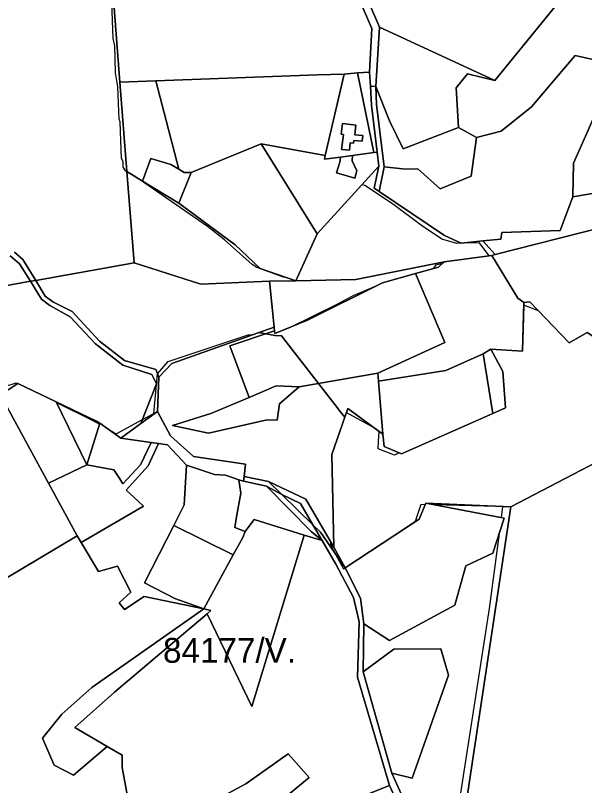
# Model space of a CAD drawing. Extents: x -477304 to -465429, y -1159113 to -1149210.
# Drawn here: x -473344.8 to -473001.2, y -1156273.9 to -1155808.9 of the extents above; entities that cross this region are included whole.
import ezdxf

# ---------------------------------------------------------------- set-up
doc = ezdxf.new("R2010")
doc.units = 0
for name, color, linetype in [('BPEJ_s', 7, 'Continuous'), ('ostatni_s', 7, 'Continuous'), ('PUPFL_s', 7, 'Continuous'), ('trav_porost_s', 7, 'Continuous'), ('zahrada_s', 7, 'Continuous')]:
    doc.layers.add(name, color=color, linetype=linetype)

msp = doc.modelspace()

# ---------------------------------------------------------------- linework, layer by layer
at = {"layer": 'BPEJ_s'}
for points in [[(-473175.47, -1155969.15), (-473181.92, -1155966.92), (-473182.85, -1155967.04), (-473199.01, -1155961.09), (-473201.78, -1155959.39), (-473218.58, -1155944.5), (-473228.78, -1155936.42), (-473272.47, -1155906.25), (-473275.06, -1155904.67), (-473277.44, -1155903.33), (-473278.33, -1155902.83), (-473279.82, -1155900.49), (-473279.82, -1155897.08), (-473280.67, -1155895.38), (-473281.52, -1155873.27), (-473282.16, -1155871.57), (-473282.57, -1155861.94), (-473283, -1155852), (-473284.28, -1155843.5), (-473284.7, -1155827.34), (-473285.77, -1155822.87), (-473286.62, -1155800.97)], [(-473252.52, -1156017.79), (-473233.88, -1156011.62), (-473204.2, -1156001.79), (-473201.77, -1156001.86), (-473197.77, -1156000.44), (-473188.64, -1155997.21), (-473188.43, -1155999.42), (-473188.27, -1156001.06), (-473179.02, -1155997.31), (-473150.07, -1155983.06), (-473145.62, -1155980.66), (-473140.59, -1155977.94), (-473127.08, -1155972.19), (-473126.08, -1155971.88), (-473123.09, -1155970.39), (-473103.18, -1155964.75), (-473092.12, -1155961.62), (-473090.65, -1155959.37), (-473087.09, -1155958.68), (-473085.98, -1155957.63), (-473058.79, -1155954.01), (-473064.55, -1155946.32), (-473074.25, -1155946.49), (-473078.3, -1155946.56), (-473087.31, -1155944.07), (-473099.58, -1155935.68), (-473117.06, -1155922.71), (-473133.83, -1155911.68), (-473135.74, -1155911.28), (-473162.53, -1155940.88), (-473175.47, -1155969.15), (-473181.92, -1155966.92), (-473182.85, -1155967.04), (-473199.01, -1155961.09), (-473201.78, -1155959.39), (-473218.58, -1155944.5), (-473228.78, -1155936.42), (-473272.47, -1155906.25), (-473275.06, -1155904.67), (-473277.44, -1155903.33), (-473278.33, -1155902.83), (-473279.82, -1155900.49), (-473279.82, -1155897.08), (-473280.67, -1155895.38), (-473281.52, -1155873.27), (-473282.16, -1155871.57), (-473282.57, -1155861.94), (-473283, -1155852), (-473284.28, -1155843.5), (-473284.7, -1155827.34), (-473285.77, -1155822.87), (-473286.62, -1155800.97)], [(-472999.71, -1156000.27), (-473010.5, -1156006.64), (-473029.03, -1155987.31), (-473037.84, -1155983.94), (-473038.71, -1156011.58), (-473057.72, -1156010.51), (-473062.45, -1156013.24), (-473056.5, -1156049.27), (-473111.65, -1156073.71), (-473113.04, -1156073.11), (-473115.86, -1156074.41), (-473125.76, -1156070.63), (-473125.52, -1156066.22), (-473125.2, -1156060.13), (-473128.27, -1156057.87), (-473145.02, -1156048.72), (-473145.99, -1156051.55), (-473148.84, -1156047.89), (-473150.52, -1156045.72), (-473161.82, -1156031.14), (-473184.12, -1156002.37), (-473188.17, -1156002.25), (-473197.77, -1156000.44), (-473188.64, -1155997.21), (-473188.43, -1155999.42), (-473188.27, -1156001.06), (-473179.02, -1155997.31), (-473150.07, -1155983.06), (-473145.62, -1155980.66), (-473140.59, -1155977.94), (-473127.08, -1155972.19), (-473126.08, -1155971.88), (-473123.09, -1155970.39), (-473103.18, -1155964.75), (-473092.12, -1155961.62), (-473090.65, -1155959.37), (-473087.09, -1155958.68), (-473085.98, -1155957.63), (-473058.79, -1155954.01), (-473064.55, -1155946.32), (-473074.25, -1155946.49), (-473078.3, -1155946.56), (-473087.31, -1155944.07), (-473099.58, -1155935.68), (-473117.06, -1155922.71), (-473133.83, -1155911.68), (-473135.74, -1155911.28), (-473162.53, -1155940.88), (-473175.47, -1155969.15)], [(-472999.71, -1156000.27), (-473010.5, -1156006.64), (-473029.03, -1155987.31), (-473037.84, -1155983.94), (-473038.71, -1156011.58), (-473057.72, -1156010.51), (-473062.45, -1156013.24), (-473056.5, -1156049.27), (-473111.65, -1156073.71), (-473113.04, -1156073.11), (-473115.86, -1156074.41), (-473125.76, -1156070.63), (-473125.52, -1156066.22), (-473125.2, -1156060.13), (-473128.27, -1156057.87), (-473145.02, -1156048.72), (-473145.99, -1156051.55), (-473146.06, -1156051.69), (-473153.83, -1156074.08), (-473152.6, -1156129.97), (-473154.64, -1156126.47), (-473154.61, -1156127.25), (-473154.57, -1156128.55), (-473151.55, -1156134.15), (-473146.71, -1156143.11), (-473145.67, -1156142.41), (-473103.34, -1156114.29), (-473099.85, -1156104.1), (-473097.36, -1156104.16), (-473097.04, -1156103.37), (-473092.25, -1156104.28), (-473054.07, -1156105.19), (-473050.66, -1156105.27), (-473050.66, -1156105.33), (-473051.55, -1156112.04), (-473049.8, -1156112.37), (-473052.83, -1156121.71), (-473058.81, -1156166.98), (-473082.82, -1156321.11)], [(-473350.48, -1156032.79), (-473344.36, -1156030.75), (-473343.44, -1156031.2), (-473343.36, -1156031.15), (-473320.25, -1156042.13), (-473319.96, -1156042.72), (-473298.08, -1156053.45), (-473294.12, -1156055.7), (-473293.92, -1156055.05), (-473288.96, -1156058.62), (-473283.96, -1156061.46), (-473267.99, -1156052.86), (-473261.26, -1156049.23), (-473258.92, -1156025.35), (-473252.52, -1156017.79), (-473233.88, -1156011.62), (-473204.2, -1156001.79), (-473201.77, -1156001.86), (-473197.77, -1156000.44), (-473188.17, -1156002.25), (-473184.12, -1156002.37), (-473161.82, -1156031.14), (-473150.52, -1156045.72), (-473148.84, -1156047.89), (-473145.99, -1156051.55), (-473146.06, -1156051.69), (-473153.83, -1156074.08), (-473152.6, -1156129.97), (-473154.64, -1156126.47), (-473154.61, -1156127.25), (-473154.57, -1156128.55), (-473151.55, -1156134.15), (-473146.71, -1156143.11), (-473145.67, -1156142.41), (-473103.34, -1156114.29), (-473099.85, -1156104.1), (-473097.36, -1156104.16), (-473097.04, -1156103.37), (-473092.25, -1156104.28), (-473054.07, -1156105.19), (-473050.66, -1156105.27), (-473050.66, -1156105.33), (-473051.55, -1156112.04), (-473049.8, -1156112.37), (-473052.83, -1156121.71), (-473058.81, -1156166.98), (-473082.82, -1156321.11)], [(-473350.48, -1156032.79), (-473344.36, -1156030.75), (-473343.44, -1156031.2), (-473343.36, -1156031.15), (-473320.25, -1156042.13), (-473319.96, -1156042.72), (-473298.08, -1156053.45), (-473294.12, -1156055.7), (-473293.92, -1156055.05), (-473288.96, -1156058.62), (-473283.96, -1156061.46), (-473267.99, -1156052.86), (-473261.26, -1156049.23), (-473258.92, -1156025.35), (-473252.52, -1156017.79)]]:
    msp.add_lwpolyline(points, dxfattribs=at)
at = {"layer": 'ostatni_s'}
for points in [[(-473148.87, -1155750.97), (-473144.03, -1155749.02), (-473094.91, -1155732.06), (-473043.13, -1155717.33), (-473043.29, -1155736.01), (-473064.46, -1155730.54), (-473142.11, -1155757.11), (-473131.83, -1155800.09), (-473124.9, -1155816.08), (-473127.29, -1155851.91), (-473130.48, -1155851.69), (-473130.92, -1155843.24), (-473129.71, -1155816.83), (-473136.77, -1155800.03), (-473143.18, -1155773.65), (-473147.5, -1155753.76), (-473285.22, -1155804.39), (-473285.42, -1155801.55)], [(-473130.48, -1155851.69), (-473129.88, -1155863.03), (-473126.47, -1155891.49), (-473128.44, -1155891.76), (-473138.32, -1155843.68), (-473130.92, -1155843.24)], [(-473127.29, -1155851.91), (-473126.85, -1155862.64), (-473122.14, -1155900.25), (-473125.26, -1155915.22), (-473128.13, -1155913.28), (-473125.46, -1155899.92), (-473126.47, -1155891.49), (-473129.88, -1155863.03), (-473130.48, -1155851.69)], [(-473110.77, -1155889.41), (-473077.38, -1155876.66), (-473066.44, -1155882.55), (-473069.56, -1155906), (-473088.38, -1155913.67), (-473101.87, -1155901.59), (-473109.3, -1155901.79), (-473122.14, -1155900.25), (-473126.85, -1155862.64), (-473127.29, -1155851.91), (-473118.99, -1155872.49)], [(-473134.99, -1155881.51), (-473135.36, -1155884.86), (-473140.51, -1155884.44), (-473140.71, -1155886.1), (-473142.64, -1155885.87), (-473143.17, -1155890.38), (-473147.9, -1155889.78), (-473146.72, -1155880.73), (-473148.09, -1155880.58), (-473147.39, -1155874.19), (-473139.29, -1155875.12), (-473139.92, -1155880.97)], [(-473238.72, -1155903.72), (-473246.13, -1155922.38), (-473267.97, -1155909.01), (-473263.03, -1155895.23), (-473251.01, -1155898.99), (-473246.14, -1155901.82), (-473242.83, -1155903.75)], [(-473139.96, -1155907.12), (-473150.89, -1155903.87), (-473148.99, -1155897.48), (-473148.56, -1155894.48), (-473141.27, -1155893.5), (-473141.53, -1155896.63), (-473138.69, -1155902.84)], [(-472990.19, -1155936.77), (-473055.09, -1155953.26), (-473062.53, -1155945.11), (-473051.72, -1155944.02), (-473051.09, -1155939.93), (-473015.91, -1155938.8), (-473008.24, -1155918.43), (-472979.96, -1155913.61), (-472979.1, -1155921.62), (-472936.55, -1155913.61), (-472937.7, -1155906.16), (-472897.09, -1155897.5), (-472884.02, -1155909.16), (-472921.8, -1155922.81)], [(-473310.46, -1155987.7), (-473293.98, -1156005.67), (-473278.91, -1156017.35), (-473259.94, -1156022.65), (-473258.16, -1156027.35), (-473259, -1156048.1), (-473268.97, -1156055.37), (-473259.55, -1156031.26), (-473262.42, -1156025.72), (-473279.9, -1156020.04), (-473296.4, -1156007.22), (-473311.65, -1155990.9), (-473324, -1155984.07), (-473329.02, -1155980.15), (-473335.63, -1155969.46), (-473332.48, -1155968.9), (-473326.85, -1155978.51), (-473322.27, -1155981.81)], [(-473249.99, -1156056.56), (-473226.74, -1156049.26), (-473203.68, -1156039.56), (-473187.34, -1156032.64), (-473173.47, -1156033.16), (-473185.36, -1156043.43), (-473186.78, -1156053.37), (-473192.79, -1156053.08), (-473228.23, -1156061.17)], [(-473293.92, -1156055.05), (-473301.65, -1156080.24), (-473320.25, -1156042.13), (-473295.74, -1156053.91)], [(-473268.97, -1156055.37), (-473259, -1156048.1), (-473251.25, -1156062.81), (-473237.3, -1156075.27), (-473205.9, -1156079.8), (-473206.69, -1156087.38), (-473206.99, -1156090.22), (-473209.83, -1156089.25), (-473217.95, -1156086.5), (-473224.62, -1156086.15), (-473241.47, -1156080.38), (-473253.04, -1156068.23), (-473258.38, -1156067.47), (-473262.8, -1156066.85), (-473281.16, -1156064.25)], [(-473264.68, -1156080.94), (-473277.95, -1156095.59), (-473273.37, -1156099.84), (-473267.56, -1156105.21), (-473305.19, -1156127.09), (-473307.54, -1156123.05), (-473324.83, -1156091.24), (-473301.65, -1156080.24), (-473285.38, -1156083.31), (-473281.71, -1156088.8), (-473279.87, -1156091.65), (-473269.19, -1156080.21), (-473262.8, -1156066.85), (-473258.38, -1156067.47)], [(-473208.64, -1156097.39), (-473211.29, -1156111.69), (-473212.29, -1156118.18), (-473206, -1156120.57), (-473207.59, -1156124.16), (-473213.31, -1156134.65), (-473249.15, -1156116.85), (-473242.88, -1156104.47), (-473241.47, -1156080.38), (-473224.62, -1156086.15), (-473217.95, -1156086.5), (-473209.83, -1156089.25)], [(-473206.69, -1156087.38), (-473191.93, -1156090.24), (-473183.9, -1156098.13), (-473193.16, -1156093.23), (-473206.99, -1156090.22)], [(-473172.69, -1156103.7), (-473183.9, -1156098.13), (-473191.93, -1156090.24), (-473169.47, -1156100.9), (-473152.6, -1156129.97), (-473145.64, -1156142.47), (-473152.18, -1156133.27), (-473160.65, -1156120.96), (-473165.25, -1156116.44)], [(-473230.97, -1156167.13), (-473226.76, -1156168.16), (-473229.1, -1156170.14), (-473285, -1156217.47), (-473309, -1156238.79), (-473289.46, -1156250.27), (-473309.71, -1156267.7), (-473321.45, -1156261.52), (-473328.36, -1156245.28), (-473316.79, -1156230.89), (-473298.68, -1156214.6)]]:
    msp.add_lwpolyline(points, close=True, dxfattribs=at)
for points in [[(-473345.28, -1155951.85), (-473340.25, -1155956.33), (-473332.48, -1155968.9), (-473335.63, -1155969.46), (-473342.35, -1155958.98), (-473347.87, -1155954.12)], [(-473102.1, -1156310.56), (-473119.04, -1156273.92), (-473138.26, -1156208.37), (-473137.31, -1156174.98), (-473140.71, -1156160.29), (-473151.4, -1156140.15), (-473159.68, -1156125.98), (-473165.25, -1156116.44), (-473160.65, -1156120.96), (-473152.18, -1156133.27), (-473145.64, -1156142.47), (-473136.48, -1156160.8), (-473134.51, -1156176.24), (-473134.77, -1156205.19), (-473117.55, -1156266.46), (-473098.25, -1156309.14)]]:
    msp.add_lwpolyline(points, dxfattribs=at)
at = {"layer": 'PUPFL_s'}
for points in [[(-472952.88, -1155557.82), (-473034.64, -1155590.46), (-473116.41, -1155623.11), (-473187.87, -1155651.64), (-473191.04, -1155652.9), (-473196.18, -1155655.21), (-473259.07, -1155682.04), (-473291.48, -1155695.86), (-473289.51, -1155745.32), (-473288.84, -1155754.46), (-473286.17, -1155790.77), (-473285.42, -1155801.55), (-473285.22, -1155804.39), (-473281.7, -1155849.21), (-473277.45, -1155903.21), (-473273.12, -1155958.34), (-473332.48, -1155968.9), (-473340.25, -1155956.33), (-473345.28, -1155951.85)], [(-473347.87, -1155954.12), (-473342.35, -1155958.98), (-473335.63, -1155969.46), (-473460.12, -1155992.22)], [(-472958.61, -1156680.63), (-473010.93, -1156644.58), (-473083.16, -1156591.9), (-473126.32, -1156560.34), (-473104.01, -1156496.44), (-473108.89, -1156463.38), (-473100.49, -1156468.81), (-473078.33, -1156321.91), (-473045.7, -1156105.54), (-472922.96, -1156041.59)]]:
    msp.add_lwpolyline(points, dxfattribs=at)
for points in [[(-473175.47, -1155969.15), (-473162.53, -1155940.88), (-473125.46, -1155899.92), (-473128.13, -1155913.28), (-473125.26, -1155915.22), (-473085.81, -1155941.86), (-473075.7, -1155946.37), (-473062.53, -1155945.11), (-473055.09, -1155953.26), (-473057.24, -1155953.81), (-473085.98, -1155957.63), (-473139.31, -1155968.29)], [(-473175.47, -1155969.15), (-473191.33, -1155969.46), (-473232.87, -1155971.16), (-473273.12, -1155958.34), (-473277.45, -1155903.21), (-473267.97, -1155909.01), (-473246.13, -1155922.38), (-473212.05, -1155947.49), (-473197.1, -1155961.69)], [(-473326.85, -1155978.51), (-473332.48, -1155968.9), (-473273.12, -1155958.34), (-473232.87, -1155971.16), (-473191.33, -1155969.46), (-473188.64, -1155997.21), (-473250.4, -1156019.07), (-473258.16, -1156027.35), (-473259.94, -1156022.65), (-473278.91, -1156017.35), (-473293.98, -1156005.67), (-473310.46, -1155987.7), (-473322.27, -1155981.81)], [(-473188.64, -1155997.21), (-473191.33, -1155969.46), (-473175.47, -1155969.15), (-473139.31, -1155968.29), (-473085.98, -1155957.63), (-473089.36, -1155960.84), (-473103.18, -1155964.75), (-473123.09, -1155970.39), (-473168.4, -1155993.01), (-473188.27, -1156001.06), (-473188.43, -1155999.42)], [(-473335.63, -1155969.46), (-473329.02, -1155980.15), (-473324, -1155984.07), (-473311.65, -1155990.9), (-473296.4, -1156007.22), (-473279.9, -1156020.04), (-473262.42, -1156025.72), (-473259.55, -1156031.26), (-473268.97, -1156055.37), (-473281.16, -1156064.25), (-473293.92, -1156055.05), (-473295.74, -1156053.91), (-473320.25, -1156042.13), (-473343.36, -1156031.15), (-473353.72, -1156038.08), (-473370.34, -1156030.92), (-473460.12, -1155992.22)], [(-473111.65, -1156073.71), (-473056.5, -1156049.27), (-473048.89, -1156045.89), (-473050.49, -1156023.91), (-473057.72, -1156010.51), (-473038.71, -1156011.58), (-473037.79, -1155982.27), (-473034.32, -1155981.8), (-473010.5, -1156006.64), (-472999.71, -1156000.27), (-472978.22, -1156014.28), (-472935.93, -1156034.53), (-472922.96, -1156041.59), (-473045.7, -1156105.54), (-473097.04, -1156103.37), (-473101, -1156113.09), (-473145.64, -1156142.47), (-473152.6, -1156129.97), (-473153.83, -1156074.08), (-473144.15, -1156046.2), (-473122.88, -1156061.84), (-473122.25, -1156069.17)], [(-473048.89, -1156045.89), (-473056.5, -1156049.27), (-473062.45, -1156013.24), (-473057.72, -1156010.51), (-473050.49, -1156023.91)], [(-473116.34, -1156191.52), (-473134.77, -1156205.19), (-473134.51, -1156176.24), (-473118.98, -1156186.42), (-473079.56, -1156165.09), (-473072.78, -1156141.22), (-473056.65, -1156133.5), (-473049.8, -1156112.37), (-473097.04, -1156103.37), (-473045.7, -1156105.54), (-473078.33, -1156321.91), (-473091.55, -1156323.3), (-473102.66, -1156324.47), (-473098.25, -1156309.14), (-473117.55, -1156266.46), (-473105.17, -1156269.45), (-473083.24, -1156207.34), (-473088, -1156191.26)], [(-473151.15, -1156407.32), (-473174.97, -1156412.02), (-473265.08, -1156341.48), (-473272.41, -1156305.4), (-473245.34, -1156294.24), (-473205.7, -1156272.77), (-473180.13, -1156254.82), (-473167.4, -1156268.98), (-473185.97, -1156284.3), (-473167.11, -1156292.93), (-473119.04, -1156273.92), (-473102.1, -1156310.56), (-473106.29, -1156325.02), (-473106.14, -1156330.09), (-473157.88, -1156333.23), (-473157.95, -1156341.82), (-473205.41, -1156365.94), (-473188.42, -1156389.66)]]:
    msp.add_lwpolyline(points, close=True, dxfattribs=at)
at = {"layer": 'trav_porost_s'}
for points in [[(-473002.71, -1155739.02), (-472998.57, -1155778.3), (-473055.44, -1155848.25), (-473124.9, -1155816.08), (-473131.83, -1155800.09), (-473142.11, -1155757.11), (-473042.47, -1155744.26)], [(-472998.57, -1155778.3), (-472978.04, -1155753.06), (-472944.94, -1155748.81), (-472895.22, -1155740.09), (-472879.9, -1155782.07), (-472922.84, -1155790.9), (-472989.58, -1155856.9), (-472990.03, -1155836.86), (-473006.77, -1155833.03), (-473033.2, -1155864.05), (-473051.45, -1155878.73), (-473066.44, -1155882.55), (-473077.38, -1155876.66), (-473078.66, -1155852.71), (-473071.89, -1155844.14), (-473055.44, -1155848.25)], [(-473143.18, -1155773.65), (-473136.77, -1155800.03), (-473129.71, -1155816.83), (-473130.92, -1155843.24), (-473138.32, -1155843.68), (-473146.26, -1155844.47), (-473162.49, -1155844.74), (-473259.96, -1155848.39), (-473281.7, -1155849.21), (-473285.22, -1155804.39), (-473147.5, -1155753.76)], [(-473071.89, -1155844.14), (-473078.66, -1155852.71), (-473077.38, -1155876.66), (-473110.77, -1155889.41), (-473118.99, -1155872.49), (-473127.29, -1155851.91), (-473124.9, -1155816.08), (-473055.44, -1155848.25)], [(-473069.56, -1155906), (-473066.44, -1155882.55), (-473051.45, -1155878.73), (-473033.2, -1155864.05), (-473006.77, -1155833.03), (-472990.03, -1155836.86), (-472989.58, -1155856.9), (-473007.96, -1155898.21), (-473008.24, -1155918.43), (-473015.91, -1155938.8), (-473051.09, -1155939.93), (-473051.72, -1155944.02), (-473062.53, -1155945.11), (-473075.7, -1155946.37), (-473085.81, -1155941.86), (-473125.26, -1155915.22), (-473122.14, -1155900.25), (-473109.3, -1155901.79), (-473101.87, -1155901.59), (-473088.38, -1155913.67)], [(-473259.96, -1155848.39), (-473162.49, -1155844.74), (-473146.26, -1155844.47), (-473157.69, -1155893.47), (-473196.33, -1155886.55), (-473238.72, -1155903.72), (-473242.83, -1155903.75), (-473246.14, -1155901.82)], [(-473148.56, -1155894.48), (-473158.23, -1155895.79), (-473157.69, -1155893.47), (-473146.26, -1155844.47), (-473138.32, -1155843.68), (-473128.44, -1155891.76), (-473141.27, -1155893.5)], [(-473263.03, -1155895.23), (-473267.97, -1155909.01), (-473277.45, -1155903.21), (-473281.7, -1155849.21), (-473259.96, -1155848.39), (-473246.14, -1155901.82), (-473251.01, -1155898.99)], [(-472989.58, -1155856.9), (-472978.64, -1155856.18), (-472983.34, -1155875.95), (-472979.96, -1155913.61), (-473008.24, -1155918.43), (-473007.96, -1155898.21)], [(-473148.09, -1155880.58), (-473146.72, -1155880.73), (-473147.9, -1155889.78), (-473143.17, -1155890.38), (-473142.64, -1155885.87), (-473140.71, -1155886.1), (-473140.51, -1155884.44), (-473135.36, -1155884.86), (-473134.99, -1155881.51), (-473139.92, -1155880.97), (-473139.29, -1155875.12), (-473147.39, -1155874.19)], [(-473175.47, -1155969.15), (-473197.1, -1155961.69), (-473212.05, -1155947.49), (-473246.13, -1155922.38), (-473238.72, -1155903.72), (-473196.33, -1155886.55), (-473162.53, -1155940.88)], [(-473148.99, -1155897.48), (-473150.89, -1155903.87), (-473139.96, -1155907.12), (-473138.69, -1155902.84), (-473141.53, -1155896.63), (-473141.27, -1155893.5), (-473128.44, -1155891.76), (-473126.47, -1155891.49), (-473125.46, -1155899.92), (-473162.53, -1155940.88), (-473196.33, -1155886.55), (-473157.69, -1155893.47), (-473158.23, -1155895.79), (-473148.56, -1155894.48)], [(-472860.75, -1155942.28), (-472797.52, -1155928.1), (-472780.83, -1155967.48), (-472836.38, -1155995.84), (-472922.96, -1156041.59), (-472935.93, -1156034.53), (-472978.22, -1156014.28), (-472999.71, -1156000.27), (-473010.5, -1156006.64), (-473034.32, -1155981.8), (-473037.79, -1155982.27), (-473041.49, -1155979.65), (-473057.24, -1155953.81), (-473055.09, -1155953.26), (-472990.19, -1155936.77), (-472921.8, -1155922.81), (-472884.02, -1155909.16), (-472878.88, -1155907.3), (-472876.19, -1155905.49), (-472874.07, -1155911.28)], [(-473125.66, -1156029.66), (-473126.07, -1156024.95), (-473085.51, -1156006.36), (-473103.18, -1155964.75), (-473089.36, -1155960.84), (-473085.98, -1155957.63), (-473057.24, -1155953.81), (-473041.49, -1155979.65), (-473037.79, -1155982.27), (-473038.71, -1156011.58), (-473057.72, -1156010.51), (-473062.45, -1156013.24), (-473084.99, -1156023.33)], [(-473188.43, -1155999.42), (-473188.27, -1156001.06), (-473168.4, -1155993.01), (-473123.09, -1155970.39), (-473103.18, -1155964.75), (-473085.51, -1156006.36), (-473126.07, -1156024.95), (-473173.47, -1156033.16), (-473187.34, -1156032.64), (-473203.68, -1156039.56), (-473215.28, -1156008.39)], [(-473259, -1156048.1), (-473258.16, -1156027.35), (-473250.4, -1156019.07), (-473188.64, -1155997.21), (-473188.43, -1155999.42), (-473215.28, -1156008.39), (-473203.68, -1156039.56), (-473226.74, -1156049.26), (-473249.99, -1156056.56), (-473228.23, -1156061.17), (-473192.79, -1156053.08), (-473186.78, -1156053.37), (-473185.36, -1156043.43), (-473173.47, -1156033.16), (-473126.07, -1156024.95), (-473125.66, -1156029.66), (-473122.88, -1156061.84), (-473144.15, -1156046.2), (-473153.83, -1156074.08), (-473152.6, -1156129.97), (-473169.47, -1156100.9), (-473191.93, -1156090.24), (-473206.69, -1156087.38), (-473205.9, -1156079.8), (-473237.3, -1156075.27), (-473251.25, -1156062.81)], [(-473111.65, -1156073.71), (-473122.25, -1156069.17), (-473122.88, -1156061.84), (-473125.66, -1156029.66), (-473084.99, -1156023.33), (-473062.45, -1156013.24), (-473056.5, -1156049.27)], [(-473343.36, -1156031.15), (-473320.25, -1156042.13), (-473301.65, -1156080.24), (-473324.83, -1156091.24), (-473353.72, -1156038.08)], [(-473433.43, -1156057.83), (-473431.4, -1156053.61), (-473411.93, -1156054.53), (-473388.23, -1156051.4), (-473353.72, -1156038.08), (-473324.83, -1156091.24), (-473307.54, -1156123.05), (-473352.42, -1156149.87), (-473396.32, -1156102.49), (-473400.54, -1156087.61), (-473418.53, -1156065.03), (-473419.28, -1156064.08)], [(-473273.37, -1156099.84), (-473277.95, -1156095.59), (-473264.68, -1156080.94), (-473258.38, -1156067.47), (-473253.04, -1156068.23), (-473241.47, -1156080.38), (-473242.88, -1156104.47), (-473249.15, -1156116.85), (-473266.76, -1156151.57), (-473248.62, -1156160.92), (-473230.97, -1156167.13), (-473266.99, -1156159.67), (-473279.02, -1156167.63), (-473282.07, -1156163.56), (-473275.01, -1156157.2), (-473283.06, -1156141.54), (-473294.61, -1156144.72), (-473305.19, -1156127.09), (-473267.56, -1156105.21)], [(-473206, -1156120.57), (-473212.29, -1156118.18), (-473211.29, -1156111.69), (-473208.64, -1156097.39), (-473209.83, -1156089.25), (-473206.99, -1156090.22), (-473193.16, -1156093.23), (-473166.14, -1156120.42), (-473159.68, -1156125.98), (-473170.4, -1156122.67), (-473200.74, -1156113.31)], [(-473159.68, -1156125.98), (-473166.14, -1156120.42), (-473193.16, -1156093.23), (-473183.9, -1156098.13), (-473165.25, -1156116.44)], [(-473172.69, -1156103.7), (-473165.25, -1156116.44), (-473183.9, -1156098.13)], [(-473118.98, -1156186.42), (-473134.51, -1156176.24), (-473136.48, -1156160.8), (-473145.64, -1156142.47), (-473101, -1156113.09), (-473097.04, -1156103.37), (-473049.8, -1156112.37), (-473056.65, -1156133.5), (-473072.78, -1156141.22), (-473079.56, -1156165.09)], [(-473229.1, -1156170.14), (-473226.76, -1156168.16), (-473230.97, -1156167.13), (-473213.31, -1156134.65), (-473207.59, -1156124.16), (-473206, -1156120.57), (-473200.74, -1156113.31), (-473170.4, -1156122.67), (-473202.02, -1156226.17)], [(-473159.68, -1156125.98), (-473151.4, -1156140.15), (-473140.71, -1156160.29), (-473137.31, -1156174.98), (-473138.26, -1156208.37), (-473119.04, -1156273.92), (-473167.11, -1156292.93), (-473185.97, -1156284.3), (-473167.4, -1156268.98), (-473180.13, -1156254.82), (-473205.7, -1156272.77), (-473245.34, -1156294.24), (-473272.41, -1156305.4), (-473280.38, -1156262.92), (-473280.38, -1156255.6), (-473289.46, -1156250.27), (-473309, -1156238.79), (-473285, -1156217.47), (-473229.1, -1156170.14), (-473202.02, -1156226.17), (-473170.4, -1156122.67)], [(-473083.24, -1156207.34), (-473105.17, -1156269.45), (-473117.55, -1156266.46), (-473134.77, -1156205.19), (-473116.34, -1156191.52), (-473088, -1156191.26)]]:
    msp.add_lwpolyline(points, close=True, dxfattribs=at)
msp.add_lwpolyline([(-473352.42, -1156149.87), (-473307.54, -1156123.05), (-473305.19, -1156127.09), (-473294.61, -1156144.72), (-473283.06, -1156141.54), (-473275.01, -1156157.2), (-473282.07, -1156163.56), (-473279.02, -1156167.63), (-473266.99, -1156159.67), (-473230.97, -1156167.13), (-473298.68, -1156214.6), (-473316.79, -1156230.89), (-473328.36, -1156245.28), (-473321.45, -1156261.52), (-473309.71, -1156267.7), (-473289.46, -1156250.27), (-473280.38, -1156255.6), (-473280.38, -1156262.92), (-473272.41, -1156305.4)], dxfattribs=at)
at = {"layer": 'zahrada_s'}
for points in [[(-473285.38, -1156083.31), (-473301.65, -1156080.24), (-473293.92, -1156055.05), (-473281.16, -1156064.25), (-473262.8, -1156066.85), (-473269.19, -1156080.21), (-473279.87, -1156091.65), (-473281.71, -1156088.8)], [(-473230.97, -1156167.13), (-473248.62, -1156160.92), (-473266.76, -1156151.57), (-473249.15, -1156116.85), (-473213.31, -1156134.65)]]:
    msp.add_lwpolyline(points, close=True, dxfattribs=at)

# ---------------------------------------------------------------- texts
at = {"layer": 'BPEJ_s'}
msp.add_text('84177/V.', height=15, dxfattribs=at).set_placement((-473255.67, -1156199.77))

doc.saveas('drawing.dxf')
